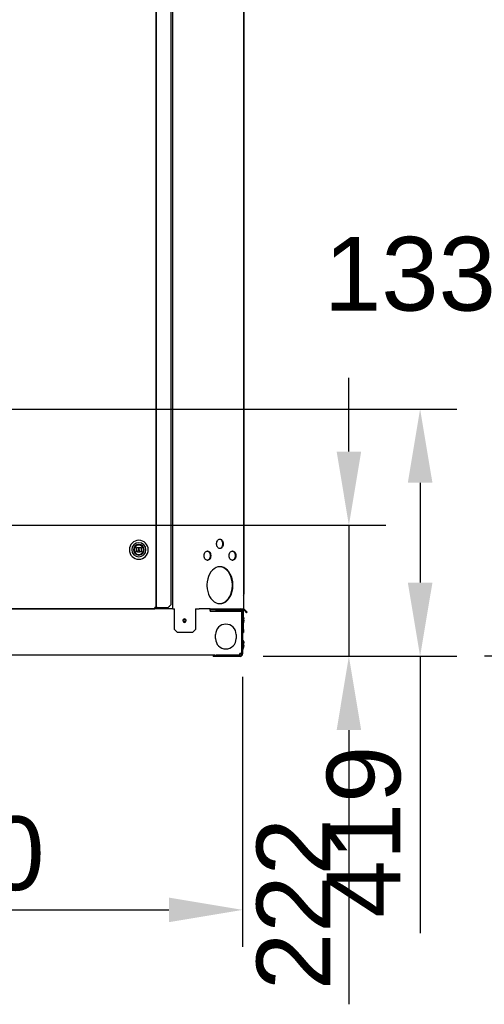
# Model space of a CAD drawing. Extents: x -156717 to 425753, y -51191 to 363295.
# Tile 265 of 502: x 133695 to 134482, y 111462 to 113130. Entities that reach past the tile are written whole.
import ezdxf

# ---------------------------------------------------------------- set-up
doc = ezdxf.new("R2010")
doc.units = 0
doc.header["$LTSCALE"] = 50
doc.layers.get('0').update_dxf_attribs({"linetype": 'CONTINUOUS'})
doc.layers.get('Defpoints').update_dxf_attribs({"linetype": 'CONTINUOUS'})
doc.layers.add('WL570---_TOEVOER', color=3, linetype='CONTINUOUS')
doc.styles.get("Standard").update_dxf_attribs({"font": 'ARIAL.TTF'})
doc.dimstyles.new('ISO-25', dxfattribs={"dimtxt": 2.5, "dimasz": 2.5, "dimexe": 1.25, "dimexo": 0.625, "dimtad": 1, "dimtih": 1, "dimdec": 4, "dimdsep": 46, "dimtxsty": 'Standard', "dimcen": 2.5, "dimadec": 0, "dimazin": 0, "dimtfac": 1, "dimtdec": 4, "dimtmove": 0, "dimatfit": 3, "dimfxl": 0, "dimtvp": 1, "dimtolj": 1, "dimtzin": 0, "dimarcsym": 0})

# ---------------------------------------------------------------- blocks, each defined once
blk = doc.blocks.new('*D155')
at = {"layer": 'Defpoints', "color": 0, "transparency": 16777216}
for p in [(133173, 112459.7), (134072.6, 112048.3), (134072.6, 111622.1)]:
    blk.add_point(p, dxfattribs=at)
at = {"layer": 'WL570---_TOEVOER', "color": 0, "lineweight": -2, "transparency": 16777216}
for p, q in [((133173, 112428.5), (133173, 111559.6)), ((134072.6, 112017.1), (134072.6, 111559.6)), ((133298, 111622.1), (133947.6, 111622.1))]:
    blk.add_line(p, q, dxfattribs=at)
at = {"layer": 'WL570---_TOEVOER', "color": 0, "transparency": 16777216}
for points in [[(133298, 111643), (133298, 111601.3), (133173, 111622.1)], [(133947.6, 111643), (133947.6, 111601.3), (134072.6, 111622.1)]]:
    blk.add_solid(points, dxfattribs=at)
at = {"layer": 'WL570---_TOEVOER', "color": 0, "transparency": 16777216, "insert": (133591.2, 111717.2), "char_height": 125, "attachment_point": 5}
blk.add_mtext('\\A1;900', dxfattribs=at)
blk = doc.blocks.new('*D156')
at = {"layer": 'Defpoints', "color": 0, "transparency": 16777216}
for p in [(133309, 112273.7), (134076, 112051.7), (134252.7, 112051.7)]:
    blk.add_point(p, dxfattribs=at)
at = {"layer": 'WL570---_TOEVOER', "color": 0, "lineweight": -2, "transparency": 16777216}
for p, q in [((134252.7, 112398.7), (134252.7, 112523.7)), ((133340.3, 112273.7), (134315.2, 112273.7)), ((134252.7, 112273.7), (134252.7, 112051.7)), ((134107.3, 112051.7), (134315.2, 112051.7)), ((134252.7, 111926.7), (134252.7, 111462.2))]:
    blk.add_line(p, q, dxfattribs=at)
at = {"layer": 'WL570---_TOEVOER', "color": 0, "transparency": 16777216}
for points in [[(134231.9, 112398.7), (134273.5, 112398.7), (134252.7, 112273.7)], [(134231.9, 111926.7), (134273.5, 111926.7), (134252.7, 112051.7)]]:
    blk.add_solid(points, dxfattribs=at)
at = {"layer": 'WL570---_TOEVOER', "color": 0, "transparency": 16777216, "insert": (134158.7, 111631.9), "char_height": 125, "attachment_point": 5, "rotation": 90}
blk.add_mtext('\\A1;222', dxfattribs=at)
blk = doc.blocks.new('*D157')
at = {"layer": 'Defpoints', "color": 0, "transparency": 16777216}
for p in [(133180.4, 112470.7), (134373.4, 112470.7), (134076, 112051.7)]:
    blk.add_point(p, dxfattribs=at)
at = {"layer": 'WL570---_TOEVOER', "color": 0, "lineweight": -2, "transparency": 16777216}
for p, q in [((133211.6, 112470.7), (134435.9, 112470.7)), ((134373.4, 112345.7), (134373.4, 112176.7)), ((134107.3, 112051.7), (134435.9, 112051.7)), ((134373.4, 112051.7), (134373.4, 111582.7))]:
    blk.add_line(p, q, dxfattribs=at)
at = {"layer": 'WL570---_TOEVOER', "color": 0, "transparency": 16777216}
for points in [[(134352.6, 112345.7), (134394.3, 112345.7), (134373.4, 112470.7)], [(134352.6, 112176.7), (134394.3, 112176.7), (134373.4, 112051.7)]]:
    blk.add_solid(points, dxfattribs=at)
at = {"layer": 'WL570---_TOEVOER', "color": 0, "transparency": 16777216, "insert": (134278.4, 111754.7), "char_height": 125, "attachment_point": 5, "rotation": 90}
blk.add_mtext('\\A1;419', dxfattribs=at)
blk = doc.blocks.new('*D172')
at = {"layer": 'Defpoints', "color": 0, "transparency": 16777216}
for p in [(134545.3, 113381.5), (135940.4, 113381.5), (135156.7, 112051.7)]:
    blk.add_point(p, dxfattribs=at)
at = {"layer": 'WL570---_TOEVOER', "color": 0, "lineweight": -2, "transparency": 16777216}
for p, q in [((135909.1, 113381.5), (134482.8, 113381.5)), ((134545.3, 113256.5), (134545.3, 112794.1)), ((134545.3, 112176.7), (134545.3, 112603.9)), ((135125.5, 112051.7), (134482.8, 112051.7))]:
    blk.add_line(p, q, dxfattribs=at)
at = {"layer": 'WL570---_TOEVOER', "color": 0, "transparency": 16777216}
for points in [[(134524.4, 113256.5), (134566.1, 113256.5), (134545.3, 113381.5)], [(134524.4, 112176.7), (134566.1, 112176.7), (134545.3, 112051.7)]]:
    blk.add_solid(points, dxfattribs=at)
at = {"layer": 'WL570---_TOEVOER', "color": 0, "transparency": 16777216, "insert": (134545.3, 112699), "char_height": 125, "attachment_point": 5}
blk.add_mtext('\\A1;1330 HT', dxfattribs=at)

msp = doc.modelspace()

# ---------------------------------------------------------------- linework, layer by layer
at = {"color": 3, "linetype": 'Continuous'}
for p, q in [((134074.13347, 113371.37925), (134074.13347, 112132.19862)), ((133926.1119, 112134.69898), (133926.1119, 113348.07585)), ((133926.1119, 113348.07585), (133926.1119, 112134.69898)), ((133951.61561, 112139.69971), (133951.61561, 113348.07585)), ((133954.11597, 112132.19862), (133954.11597, 113348.07585)), ((134074.73164, 113102.34003), (134074.63355, 113102.34003)), ((134074.73164, 113102.34003), (134075.13362, 113102.34003)), ((134075.13362, 112962.31962), (134075.13362, 113102.34003)), ((134075.13362, 112962.31962), (134075.13362, 113102.34003)), ((134074.63355, 112962.31962), (134074.73164, 112962.31962)), ((134074.73164, 112962.31962), (134075.13362, 112962.31962)), ((134030.7036, 112248.58416), (134031.7519, 112249.47623)), ((134031.7519, 112249.47623), (134032.91132, 112250.02873)), ((134032.91132, 112250.02873), (134034.12764, 112250.21582)), ((134033.59728, 112250.13424), (134034.10313, 112250.05645)), ((134034.10313, 112250.05645), (134034.28293, 112250.0288)), ((134034.12764, 112250.21582), (134035.34395, 112250.02873)), ((134034.28293, 112250.0288), (134035.44226, 112249.47642)), ((134035.34395, 112250.02873), (134036.50337, 112249.47623)), ((134035.44226, 112249.47642), (134036.49059, 112248.58445)), ((134036.50337, 112249.47623), (134037.55167, 112248.58416)), ((134028.47824, 112242.64747), (134028.67611, 112244.35484)), ((134028.47824, 112241.78184), (134028.47824, 112242.64747)), ((134028.67611, 112240.07447), (134028.47824, 112241.78184)), ((134028.67611, 112244.35484), (134029.12889, 112245.96216)), ((134029.12889, 112238.46715), (134028.67611, 112240.07447)), ((134029.12889, 112245.96216), (134029.81542, 112247.39425)), ((134029.81542, 112237.03506), (134029.12889, 112238.46715)), ((134029.81542, 112247.39425), (134030.7036, 112248.58416)), ((134030.7036, 112235.84515), (134029.81542, 112237.03506)), ((134031.7519, 112234.95308), (134030.7036, 112235.84515)), ((134032.91132, 112234.40058), (134031.7519, 112234.95308)), ((134034.12764, 112234.21349), (134032.91132, 112234.40058)), ((134034.10313, 112234.37286), (134033.59728, 112234.29507)), ((134034.28293, 112234.40051), (134034.10313, 112234.37286)), ((134035.34395, 112234.40058), (134034.12764, 112234.21349)), ((134035.44226, 112234.95289), (134034.28293, 112234.40051)), ((134036.50337, 112234.95308), (134035.34395, 112234.40058)), ((134036.49059, 112235.84486), (134035.44226, 112234.95289)), ((134036.49059, 112248.58445), (134037.37884, 112247.39458)), ((134037.37884, 112237.03473), (134036.49059, 112235.84486)), ((134037.55167, 112235.84515), (134036.50337, 112234.95308)), ((134037.37884, 112247.39458), (134038.06546, 112245.96245)), ((134038.06546, 112238.46686), (134037.37884, 112237.03473)), ((134037.55167, 112248.58416), (134038.43985, 112247.39425)), ((134038.43985, 112237.03506), (134037.55167, 112235.84515)), ((134038.06546, 112245.96245), (134038.5183, 112244.35505)), ((134038.5183, 112240.07425), (134038.06546, 112238.46686)), ((134038.43985, 112247.39425), (134039.12638, 112245.96216)), ((134039.12638, 112238.46715), (134038.43985, 112237.03506)), ((134038.5183, 112244.35505), (134038.71621, 112242.6476)), ((134038.71621, 112241.78171), (134038.5183, 112240.07425)), ((134038.71621, 112242.6476), (134038.71621, 112241.78171)), ((134039.12638, 112245.96216), (134039.57916, 112244.35484)), ((134039.57916, 112240.07447), (134039.12638, 112238.46715)), ((134039.57916, 112244.35484), (134039.77703, 112242.64747)), ((134039.77703, 112241.78184), (134039.57916, 112240.07447)), ((134039.77703, 112242.64747), (134039.77703, 112241.78184)), ((134007.26194, 112222.64456), (134007.45981, 112224.35193)), ((134007.26194, 112221.77892), (134007.26194, 112222.64456)), ((134007.45981, 112220.07155), (134007.26194, 112221.77892)), ((134007.45981, 112224.35193), (134007.9126, 112225.95924)), ((134007.9126, 112218.46424), (134007.45981, 112220.07155)), ((134007.9126, 112225.95924), (134008.59912, 112227.39134)), ((134008.59912, 112217.03214), (134007.9126, 112218.46424)), ((134008.59912, 112227.39134), (134009.4873, 112228.58124)), ((134009.4873, 112215.84223), (134008.59912, 112217.03214)), ((134009.4873, 112228.58124), (134010.53561, 112229.47331)), ((134010.53561, 112214.95016), (134009.4873, 112215.84223)), ((134010.53561, 112229.47331), (134011.69503, 112230.02582)), ((134011.69503, 112230.02582), (134012.91134, 112230.2129)), ((134012.38098, 112230.13133), (134012.88683, 112230.05353)), ((134012.88683, 112230.05353), (134013.06663, 112230.02588)), ((134012.91134, 112230.2129), (134014.12765, 112230.02582)), ((134013.06663, 112230.02588), (134014.22597, 112229.4735)), ((134014.12765, 112230.02582), (134015.28707, 112229.47331)), ((134014.22597, 112229.4735), (134015.27429, 112228.58154)), ((134015.27429, 112215.84194), (134014.22597, 112214.94997)), ((134015.27429, 112228.58154), (134016.16254, 112227.39166)), ((134016.16254, 112217.03181), (134015.27429, 112215.84194)), ((134015.28707, 112229.47331), (134016.33538, 112228.58124)), ((134016.33538, 112215.84223), (134015.28707, 112214.95016)), ((134016.16254, 112227.39166), (134016.84916, 112225.95953)), ((134016.84916, 112218.46394), (134016.16254, 112217.03181)), ((134016.33538, 112228.58124), (134017.22356, 112227.39134)), ((134017.22356, 112217.03214), (134016.33538, 112215.84223)), ((134016.84916, 112225.95953), (134017.30201, 112224.35214)), ((134017.30201, 112220.07134), (134016.84916, 112218.46394)), ((134017.22356, 112227.39134), (134017.91008, 112225.95924)), ((134017.91008, 112218.46424), (134017.22356, 112217.03214)), ((134017.30201, 112224.35214), (134017.49992, 112222.64469)), ((134017.49992, 112221.77879), (134017.30201, 112220.07134)), ((134017.49992, 112222.64469), (134017.49992, 112221.77879)), ((134017.91008, 112225.95924), (134018.36287, 112224.35193)), ((134018.36287, 112220.07155), (134017.91008, 112218.46424)), ((134018.36287, 112224.35193), (134018.56074, 112222.64456)), ((134018.56074, 112221.77892), (134018.36287, 112220.07155)), ((134018.56074, 112222.64456), (134018.56074, 112221.77892)), ((134049.69454, 112222.64456), (134049.89241, 112224.35193)), ((134049.69454, 112221.77892), (134049.69454, 112222.64456)), ((134049.89241, 112220.07155), (134049.69454, 112221.77892)), ((134049.89241, 112224.35193), (134050.34519, 112225.95924)), ((134050.34519, 112218.46424), (134049.89241, 112220.07155)), ((134050.34519, 112225.95924), (134051.03172, 112227.39134)), ((134051.03172, 112217.03214), (134050.34519, 112218.46424)), ((134051.03172, 112227.39134), (134051.91989, 112228.58124)), ((134051.91989, 112215.84223), (134051.03172, 112217.03214)), ((134051.91989, 112228.58124), (134052.9682, 112229.47331)), ((134052.9682, 112214.95016), (134051.91989, 112215.84223)), ((134052.9682, 112229.47331), (134054.12762, 112230.02582)), ((134054.12762, 112230.02582), (134055.34393, 112230.2129)), ((134054.81357, 112230.13133), (134055.31942, 112230.05353)), ((134055.31942, 112230.05353), (134055.49922, 112230.02588)), ((134055.34393, 112230.2129), (134056.56025, 112230.02582)), ((134055.49922, 112230.02588), (134056.65856, 112229.4735)), ((134056.56025, 112230.02582), (134057.71966, 112229.47331)), ((134056.65856, 112229.4735), (134057.70688, 112228.58154)), ((134057.70688, 112215.84194), (134056.65856, 112214.94997)), ((134057.70688, 112228.58154), (134058.59514, 112227.39166)), ((134058.59514, 112217.03181), (134057.70688, 112215.84194)), ((134057.71966, 112229.47331), (134058.76797, 112228.58124)), ((134058.76797, 112215.84223), (134057.71966, 112214.95016)), ((134058.59514, 112227.39166), (134059.28175, 112225.95953)), ((134059.28175, 112218.46394), (134058.59514, 112217.03181)), ((134058.76797, 112228.58124), (134059.65615, 112227.39134)), ((134059.65615, 112217.03214), (134058.76797, 112215.84223)), ((134059.28175, 112225.95953), (134059.7346, 112224.35214)), ((134059.7346, 112220.07134), (134059.28175, 112218.46394)), ((134059.65615, 112227.39134), (134060.34268, 112225.95924)), ((134060.34268, 112218.46424), (134059.65615, 112217.03214)), ((134059.7346, 112224.35214), (134059.93251, 112222.64469)), ((134059.93251, 112221.77879), (134059.7346, 112220.07134)), ((134059.93251, 112222.64469), (134059.93251, 112221.77879)), ((134060.34268, 112225.95924), (134060.79546, 112224.35193)), ((134060.79546, 112220.07155), (134060.34268, 112218.46424)), ((134060.79546, 112224.35193), (134060.99333, 112222.64456)), ((134060.99333, 112221.77892), (134060.79546, 112220.07155)), ((134060.99333, 112222.64456), (134060.99333, 112221.77892)), ((134011.69503, 112214.39766), (134010.53561, 112214.95016)), ((134012.91134, 112214.21057), (134011.69503, 112214.39766)), ((134012.88683, 112214.36994), (134012.38098, 112214.29215)), ((134013.06663, 112214.3976), (134012.88683, 112214.36994)), ((134014.12765, 112214.39766), (134012.91134, 112214.21057)), ((134014.22597, 112214.94997), (134013.06663, 112214.3976)), ((134015.28707, 112214.95016), (134014.12765, 112214.39766)), ((134024.32111, 112200.21358), (134021.41271, 112197.76826)), ((134027.45938, 112202.00237), (134024.32111, 112200.21358)), ((134030.75396, 112203.0927), (134027.45938, 112202.00237)), ((134034.12764, 112203.459), (134030.75396, 112203.0927)), ((134034.11528, 112203.34517), (134033.59725, 112203.40142)), ((134036.44026, 112203.09275), (134034.11528, 112203.34517)), ((134037.50131, 112203.0927), (134034.12764, 112203.459)), ((134039.73471, 112202.00253), (134036.44026, 112203.09275)), ((134040.7959, 112202.00237), (134037.50131, 112203.0927)), ((134042.87294, 112200.21387), (134039.73471, 112202.00253)), ((134043.93417, 112200.21358), (134040.7959, 112202.00237)), ((134045.78135, 112197.76866), (134042.87294, 112200.21387)), ((134046.84256, 112197.76826), (134043.93417, 112200.21358)), ((134054.12762, 112214.39766), (134052.9682, 112214.95016)), ((134055.34393, 112214.21057), (134054.12762, 112214.39766)), ((134055.31942, 112214.36994), (134054.81357, 112214.29215)), ((134055.49922, 112214.3976), (134055.31942, 112214.36994)), ((134056.56025, 112214.39766), (134055.34393, 112214.21057)), ((134056.65856, 112214.94997), (134055.49922, 112214.3976)), ((134057.71966, 112214.95016), (134056.56025, 112214.39766)), ((134013.32804, 112182.76856), (134012.43151, 112178.15456)), ((134014.71209, 112187.13496), (134013.32804, 112182.76856)), ((134016.55123, 112191.1514), (134014.71209, 112187.13496)), ((134018.80236, 112194.72375), (134016.55123, 112191.1514)), ((134021.41271, 112197.76826), (134018.80236, 112194.72375)), ((134048.39177, 112194.7242), (134045.78135, 112197.76866)), ((134049.45292, 112194.72375), (134046.84256, 112197.76826)), ((134050.64299, 112191.15185), (134048.39177, 112194.7242)), ((134051.70405, 112191.1514), (134049.45292, 112194.72375)), ((134052.48222, 112187.13535), (134050.64299, 112191.15185)), ((134053.54319, 112187.13496), (134051.70405, 112191.1514)), ((134053.86634, 112182.76887), (134052.48222, 112187.13535)), ((134054.92724, 112182.76856), (134053.54319, 112187.13496)), ((134054.76291, 112178.15477), (134053.86634, 112182.76887)), ((134055.82376, 112178.15456), (134054.92724, 112182.76856)), ((134012.43151, 112178.15456), (134012.04353, 112173.40111)), ((134012.04353, 112173.40111), (134012.04353, 112171.00779)), ((134012.04353, 112171.00779), (134012.43151, 112166.25434)), ((134012.43151, 112166.25434), (134013.32804, 112161.64034)), ((134053.86634, 112161.64003), (134054.76291, 112166.25412)), ((134055.15092, 112173.40124), (134054.76291, 112178.15477)), ((134054.76291, 112166.25412), (134055.15092, 112171.00766)), ((134054.92724, 112161.64034), (134055.82376, 112166.25434)), ((134055.15092, 112171.00766), (134055.15092, 112173.40124)), ((134056.21174, 112173.40111), (134055.82376, 112178.15456)), ((134055.82376, 112166.25434), (134056.21174, 112171.00779)), ((134056.21174, 112171.00779), (134056.21174, 112173.40111)), ((134013.32804, 112161.64034), (134014.71209, 112157.27394)), ((134014.71209, 112157.27394), (134016.55123, 112153.2575)), ((134016.55123, 112153.2575), (134018.80236, 112149.68515)), ((134018.80236, 112149.68515), (134021.41271, 112146.64064)), ((134045.78135, 112146.64024), (134048.39177, 112149.6847)), ((134046.84256, 112146.64064), (134049.45292, 112149.68515)), ((134048.39177, 112149.6847), (134050.64299, 112153.25705)), ((134049.45292, 112149.68515), (134051.70405, 112153.2575)), ((134050.64299, 112153.25705), (134052.48222, 112157.27355)), ((134051.70405, 112153.2575), (134053.54319, 112157.27394)), ((134052.48222, 112157.27355), (134053.86634, 112161.64003)), ((134053.54319, 112157.27394), (134054.92724, 112161.64034)), ((133329.02486, 112132.19862), (133923.61153, 112132.19862)), ((133923.61153, 112132.19862), (133329.02486, 112132.19862)), ((133924.86171, 112134.69898), (133923.61153, 112134.69898)), ((133923.61153, 112133.4488), (133923.61153, 112134.69898)), ((133923.61153, 112133.69884), (133925.61181, 112133.69884)), ((133923.61153, 112132.19862), (133923.61153, 112133.4488)), ((133954.11597, 112132.19862), (133923.61153, 112132.19862)), ((133925.11175, 112134.69898), (133924.86171, 112134.69898)), ((133926.1119, 112134.69898), (133925.11175, 112134.69898)), ((133925.61181, 112134.69898), (133925.61181, 112132.19862)), ((133927.61211, 112134.69898), (133926.1119, 112134.69898)), ((133927.61211, 112134.69898), (133946.61488, 112134.69898)), ((133946.61488, 112134.69898), (133947.61503, 112135.69913)), ((133947.61503, 112135.69913), (133947.86507, 112135.94916)), ((133947.86507, 112135.94916), (133948.1151, 112136.1992)), ((133948.1151, 112136.1992), (133951.61561, 112139.69971)), ((133954.11597, 112132.19862), (133955.61619, 112132.19862)), ((133955.61619, 112132.19862), (133957.1164, 112132.19862)), ((133957.1164, 112097.19351), (133957.1164, 112132.19862)), ((133992.87898, 112132.19862), (133992.87898, 112097.19351)), ((133992.87898, 112132.19862), (133995.00061, 112132.19862)), ((133995.00061, 112132.19862), (133998.62246, 112132.19862)), ((134017.62524, 112132.19862), (133998.62246, 112132.19862)), ((134017.62524, 112130.6984), (134017.62524, 112132.19862)), ((134017.62524, 112132.19862), (134022.62596, 112132.19862)), ((134021.41271, 112146.64064), (134024.32111, 112144.19532)), ((134022.62596, 112132.19862), (134027.62669, 112132.19862)), ((134024.32111, 112144.19532), (134027.45938, 112142.40653)), ((134027.45938, 112142.40653), (134030.75396, 112141.3162)), ((134027.62669, 112132.19862), (134068.63267, 112132.19862)), ((134030.75396, 112141.3162), (134034.12764, 112140.94989)), ((134033.59725, 112141.00748), (134034.11528, 112141.06372)), ((134034.11528, 112141.06372), (134036.44026, 112141.31615)), ((134034.12764, 112140.94989), (134037.50131, 112141.3162)), ((134036.44026, 112141.31615), (134039.73471, 112142.40637)), ((134037.50131, 112141.3162), (134040.7959, 112142.40653)), ((134039.73471, 112142.40637), (134042.87294, 112144.19503)), ((134040.7959, 112142.40653), (134043.93417, 112144.19532)), ((134042.87294, 112144.19503), (134045.78135, 112146.64024)), ((134043.93417, 112144.19532), (134046.84256, 112146.64064)), ((134068.63267, 112132.19862), (134072.63325, 112132.19862)), ((134072.63325, 112132.19862), (134073.25467, 112132.19862)), ((134074.13347, 112132.19862), (134073.25467, 112132.19862)), ((134074.13347, 112119.12806), (134074.13347, 112132.19862)), ((134074.38351, 112132.44865), (134074.1586, 112132.67356)), ((134076.66938, 112130.16279), (134074.38351, 112132.44865)), ((134017.62524, 112129.19818), (134017.62524, 112130.6984)), ((134017.62524, 112129.19818), (134017.62524, 112127.69796)), ((134067.63253, 112127.69796), (134017.62524, 112127.69796)), ((134069.13274, 112127.69796), (134067.63253, 112127.69796)), ((134070.63296, 112127.69796), (134069.13274, 112127.69796)), ((134072.63325, 112128.19803), (134072.63325, 112055.68746)), ((134076.66938, 112130.16279), (134080.20543, 112126.62674)), ((134074.13347, 112097.19351), (134074.13347, 112112.26436)), ((133957.1164, 112097.19351), (133962.11713, 112092.19279)), ((133987.87825, 112092.19279), (133962.11713, 112092.19279)), ((133987.87825, 112092.19279), (133992.87898, 112097.19351)), ((134026.62655, 112081.69125), (134026.62655, 112088.69228)), ((134061.63165, 112088.69228), (134061.63165, 112081.69125)), ((134074.13347, 112097.19351), (134074.13347, 112092.19279)), ((134022.62596, 112053.68717), (131864.31135, 112053.68717)), ((134025.6264, 112053.68717), (134022.62596, 112053.68717)), ((134027.62669, 112051.68688), (134022.62596, 112051.68688)), ((134068.63267, 112051.68688), (134027.62669, 112051.68688)), ((134067.63253, 112055.32578), (134067.63253, 112056.68761)), ((134069.13274, 112056.68761), (134067.63253, 112056.68761)), ((134067.63253, 112055.18739), (134067.63253, 112055.32578)), ((134067.63253, 112053.68717), (134067.63253, 112055.18739)), ((134070.63296, 112056.68761), (134069.13274, 112056.68761))]:
    msp.add_line(p, q, dxfattribs=at)
at = {"color": 7, "linetype": 'Continuous'}
for p, q in [((134074.63355, 113343.87524), (134074.63355, 112157.20226)), ((133892.85705, 112228.51266), (133892.85705, 112236.01375)), ((133892.85705, 112236.01375), (133896.6076, 112236.01375)), ((133896.6076, 112236.01375), (133894.6073, 112228.51266)), ((133896.6076, 112236.01375), (133900.35814, 112236.01375)), ((133898.60789, 112228.51266), (133896.6076, 112236.01375)), ((133900.35814, 112236.01375), (133900.35814, 112228.51266)), ((133894.6073, 112228.51266), (133892.85705, 112228.51266)), ((133894.6073, 112228.51266), (133898.60789, 112228.51266)), ((133900.35814, 112228.51266), (133898.60789, 112228.51266)), ((134074.13347, 112157.20226), (134074.63355, 112157.20226)), ((133923.61153, 112132.69869), (133925.61181, 112132.69869)), ((133925.11175, 112134.19891), (133925.11175, 112134.69898)), ((133925.11175, 112134.19891), (133925.61181, 112134.19891)), ((133948.1151, 112135.69913), (133947.61503, 112135.69913)), ((133948.1151, 112136.1992), (133948.1151, 112135.69913)), ((134022.62596, 112130.19833), (134022.62596, 112132.19862)), ((134027.62669, 112130.19833), (134027.62669, 112132.19862)), ((134072.63325, 112128.19803), (134072.63325, 112132.19862)), ((134022.62596, 112130.19833), (134017.62524, 112130.19833)), ((134027.62669, 112130.19833), (134022.62596, 112130.19833)), ((134027.42666, 112130.0483), (134027.42666, 112128.39806)), ((134027.42666, 112130.0483), (134027.42666, 112128.39806)), ((134029.42696, 112128.39806), (134027.42666, 112128.39806)), ((134027.62669, 112130.19833), (134068.63267, 112130.19833)), ((134034.83813, 112128.39806), (134029.42696, 112128.39806)), ((134036.82804, 112128.39806), (134034.83813, 112128.39806)), ((134036.82804, 112130.0483), (134036.82804, 112128.39806)), ((134036.82804, 112130.0483), (134036.82804, 112128.39806)), ((134057.63107, 112127.69796), (134057.63107, 112130.19833)), ((134070.63296, 112128.19803), (134070.63296, 112127.69796)), ((134070.63296, 112127.69796), (134070.63296, 112056.68761)), ((134075.60856, 112129.10197), (134074.13347, 112130.57706)), ((134074.63355, 112117.19003), (134074.63355, 112117.19643)), ((134074.63355, 112117.19643), (134074.63355, 112117.19003)), ((134074.63355, 112117.19003), (134074.63355, 112117.19643)), ((134074.63355, 112117.19003), (134074.63355, 112117.08223)), ((134074.63355, 112117.08223), (134074.63355, 112117.19003)), ((134074.63355, 112117.08223), (134074.63355, 112116.75703)), ((134074.63355, 112116.75703), (134074.63355, 112117.08223)), ((134074.63355, 112116.75703), (134074.63355, 112116.27032)), ((134074.63355, 112116.27032), (134074.63355, 112116.75703)), ((134074.63355, 112116.27032), (134074.63355, 112115.69621)), ((134074.63355, 112115.69621), (134074.63355, 112116.27032)), ((134074.63355, 112115.1221), (134074.63355, 112115.69621)), ((134074.63355, 112115.1221), (134074.63355, 112115.69621)), ((134076.66938, 112130.16279), (134075.60856, 112129.10197)), ((134075.60856, 112129.10197), (134079.14461, 112125.56592)), ((134080.20543, 112126.62674), (134079.14461, 112125.56592)), ((134074.63355, 112114.6354), (134074.63355, 112115.1221)), ((134074.63355, 112114.6354), (134074.63355, 112115.1221)), ((134074.63355, 112114.31019), (134074.63355, 112114.6354)), ((134074.63355, 112114.31019), (134074.63355, 112114.6354)), ((134074.63355, 112114.20239), (134074.63355, 112114.31019)), ((134074.63355, 112114.19599), (134074.63355, 112114.31019)), ((134074.63355, 112114.20239), (134074.63355, 112114.19599)), ((134074.63355, 112114.19599), (134074.63355, 112114.20239)), ((134074.63355, 112112.98942), (134074.63355, 112112.99582)), ((134074.63355, 112112.99582), (134074.63355, 112112.98942)), ((134074.63355, 112112.98942), (134074.63355, 112112.99582)), ((134074.63355, 112112.98942), (134074.63355, 112112.8958)), ((134074.63355, 112112.8958), (134074.63355, 112112.98942)), ((134074.63355, 112112.8958), (134074.63355, 112112.8894)), ((134074.63355, 112112.8894), (134074.63355, 112112.8958)), ((134074.63355, 112112.8894), (134074.63355, 112112.8958)), ((134074.63355, 112112.8958), (134074.63355, 112112.8894)), ((134074.63355, 112112.8894), (134074.63355, 112112.8958)), ((134074.63355, 112112.8894), (134074.63355, 112112.78161)), ((134074.63355, 112112.78161), (134074.63355, 112112.8894)), ((134074.63355, 112112.78161), (134074.63355, 112112.4564)), ((134074.63355, 112112.4564), (134074.63355, 112112.78161)), ((134074.63355, 112112.4564), (134074.63355, 112111.96969)), ((134074.63355, 112111.96969), (134074.63355, 112112.4564)), ((134074.63355, 112111.96969), (134074.63355, 112111.39558)), ((134074.63355, 112111.39558), (134074.63355, 112111.96969)), ((134074.63355, 112110.82148), (134074.63355, 112111.39558)), ((134074.63355, 112110.82148), (134074.63355, 112111.39558)), ((134074.63355, 112110.33477), (134074.63355, 112110.82148)), ((134074.63355, 112110.33477), (134074.63355, 112110.82148)), ((134074.63355, 112110.00956), (134074.63355, 112110.33477)), ((134074.63355, 112110.00956), (134074.63355, 112110.33477)), ((134074.63355, 112109.90177), (134074.63355, 112110.00956)), ((134074.63355, 112109.89537), (134074.63355, 112110.00956)), ((134074.63355, 112109.90177), (134074.63355, 112109.89537)), ((134074.63355, 112109.89537), (134074.63355, 112109.90177)), ((134072.63325, 112097.19351), (134074.13347, 112097.19351)), ((134072.63325, 112092.19279), (134074.13347, 112092.19279)), ((134074.63355, 112075.98402), (134074.63355, 112075.99042)), ((134074.63355, 112075.99042), (134074.63355, 112075.98402)), ((134074.63355, 112075.98402), (134074.63355, 112075.99042)), ((134074.63355, 112075.98402), (134074.63355, 112075.89041)), ((134074.63355, 112075.89041), (134074.63355, 112075.98402)), ((134074.63355, 112075.89041), (134074.63355, 112075.88401)), ((134074.63355, 112075.88401), (134074.63355, 112075.89041)), ((134074.63355, 112075.88401), (134074.63355, 112075.89041)), ((134074.63355, 112075.89041), (134074.63355, 112075.88401)), ((134074.63355, 112075.88401), (134074.63355, 112075.89041)), ((134074.63355, 112075.88401), (134074.63355, 112075.77621)), ((134074.63355, 112075.77621), (134074.63355, 112075.88401)), ((134074.63355, 112075.77621), (134074.63355, 112075.45101)), ((134074.63355, 112075.45101), (134074.63355, 112075.77621)), ((134074.63355, 112075.45101), (134074.63355, 112074.9643)), ((134074.63355, 112074.9643), (134074.63355, 112075.45101)), ((134074.63355, 112074.9643), (134074.63355, 112074.39019)), ((134074.63355, 112074.39019), (134074.63355, 112074.9643)), ((134074.63355, 112073.81608), (134074.63355, 112074.39019)), ((134074.63355, 112073.81608), (134074.63355, 112074.39019)), ((134074.63355, 112073.32938), (134074.63355, 112073.81608)), ((134074.63355, 112073.32938), (134074.63355, 112073.81608)), ((134074.63355, 112073.00417), (134074.63355, 112073.32938)), ((134074.63355, 112073.00417), (134074.63355, 112073.32938)), ((134074.63355, 112072.89637), (134074.63355, 112073.00417)), ((134074.63355, 112072.88997), (134074.63355, 112073.00417)), ((134074.63355, 112072.89637), (134074.63355, 112072.88997)), ((134074.63355, 112072.88997), (134074.63355, 112072.89637)), ((134074.63355, 112070.18318), (134074.63355, 112070.18958)), ((134074.63355, 112070.18958), (134074.63355, 112070.18318)), ((134074.63355, 112070.18318), (134074.63355, 112070.18958)), ((134074.63355, 112070.18318), (134074.63355, 112070.07538)), ((134074.63355, 112070.07538), (134074.63355, 112070.18318)), ((134074.63355, 112070.07538), (134074.63355, 112069.75017)), ((134074.63355, 112069.75017), (134074.63355, 112070.07538)), ((134074.63355, 112069.75017), (134074.63355, 112069.26347)), ((134074.63355, 112069.26347), (134074.63355, 112069.75017)), ((134074.63355, 112069.26347), (134074.63355, 112068.68936)), ((134074.63355, 112068.68936), (134074.63355, 112069.26347)), ((134074.63355, 112068.11525), (134074.63355, 112068.68936)), ((134074.63355, 112068.11525), (134074.63355, 112068.68936)), ((134074.63355, 112067.62854), (134074.63355, 112068.11525)), ((134074.63355, 112067.62854), (134074.63355, 112068.11525)), ((134074.63355, 112067.30334), (134074.63355, 112067.62854)), ((134074.63355, 112067.30334), (134074.63355, 112067.62854)), ((134074.63355, 112067.19554), (134074.63355, 112067.30334)), ((134074.63355, 112067.18914), (134074.63355, 112067.30334)), ((134074.63355, 112067.19554), (134074.63355, 112067.18914)), ((134074.63355, 112067.18914), (134074.63355, 112067.19554)), ((134022.62596, 112053.68717), (134022.62596, 112051.68688)), ((134025.6264, 112053.68717), (134027.62669, 112053.68717)), ((134067.63253, 112053.68717), (134027.62669, 112053.68717)), ((134027.62669, 112053.68717), (134027.62669, 112051.68688)), ((134068.63267, 112053.68717), (134067.63253, 112053.68717)), ((134070.63296, 112056.68761), (134070.63296, 112055.68746))]:
    msp.add_line(p, q, dxfattribs=at)
for centre, radius, start, end in [((133896.6076, 112232.2632), 16.00233, 90, 180), ((133896.6076, 112232.2632), 16.00233, 180, 270), ((133896.6076, 112232.2632), 12.00175, 90, 270), ((133896.6076, 112232.2632), 9.00131, 90, 270), ((133896.6076, 112232.2632), 8.00117, 90, 270), ((133896.6076, 112232.2632), 16.00233, 0, 90), ((133896.6076, 112232.2632), 12.00175, 270, 90), ((133896.6076, 112232.2632), 9.00131, 270, 90), ((133896.6076, 112232.2632), 8.00117, 270, 90), ((133896.6076, 112232.2632), 16.00233, 270, 0), ((134071.13304, 112157.20226), 3.50051, 329.16324627, 0), ((134071.68337, 112130.19833), 2.00029, 64.26472551, 75), ((134027.27664, 112130.0483), 0.15002, 0, 90), ((134027.27664, 112130.0483), 0.15002, 0, 90), ((134036.97806, 112130.0483), 0.15002, 90, 180), ((134036.97806, 112130.0483), 0.15002, 90, 180), ((134068.63267, 112128.19803), 2.00029, 0, 90), ((134070.57045, 112117.19643), 4.06309, 0, 59.48976259), ((134070.57045, 112114.19599), 4.06309, 300.51023741, 0), ((134070.57045, 112109.89537), 4.06309, 332.04597449, 0), ((134070.57045, 112112.8958), 4.06309, 0, 12.41215522), ((134070.57045, 112112.99582), 4.06309, 0, 11.89055708), ((134070.57045, 112075.99042), 4.06309, 0, 59.48976259), ((134070.57045, 112075.89041), 4.06309, 0, 59.48976259), ((134070.57045, 112070.18958), 4.06309, 0, 59.48976259), ((134070.57045, 112067.18914), 4.06309, 300.51023741, 0), ((134070.57045, 112072.88997), 4.06309, 340.33487442, 0), ((134068.63267, 112055.68746), 2.00029, 270, 0)]:
    msp.add_arc(centre, radius, start, end, dxfattribs=at)
at = {"color": 3, "linetype": 'Continuous'}
for centre, radius, start, end in [((134068.63267, 112128.19803), 4.00058, 0, 90), ((133974.11889, 112112.1957), 3.00044, 90, 270), ((133974.11889, 112112.1957), 1.75026, 0, 180), ((133974.11889, 112112.1957), 1.75026, 180, 0), ((133974.11889, 112112.1957), 3.00044, 270, 90), ((134044.1291, 112088.69228), 17.50255, 0, 180), ((134044.1291, 112081.69125), 17.50255, 180, 0), ((134068.63267, 112055.68746), 4.00058, 270, 0)]:
    msp.add_arc(centre, radius, start, end, dxfattribs=at)

# ---------------------------------------------------------------- dimensions: what is measured, and where the dimension line sits
at = {"layer": 'WL570---_TOEVOER'}
dim = msp.add_linear_dim(base=(134545.26244, 113381.48072), p1=(135156.72524, 112051.68688), p2=(135940.38646, 113381.48072), angle=90, text='<> HT', dimstyle='ISO-25', override={"dimscale": 50, "dimdec": 0}, dxfattribs=at)
dim.commit()
dim.dimension.update_dxf_attribs({"geometry": '*D172', "text_midpoint": (134545.26244, 112699.02912), "dimtype": 160})
for base, p1, p2, angle, picture, middle in [((134252.71131, 112051.68688), (133309.0181, 112273.71925), (134076.01836, 112051.68688), 270, '*D156', (134252.71131, 111631.92222)), ((134373.43737, 112470.74797), (134076.01836, 112051.68688), (133180.38781, 112470.74797), 90, '*D157', (134373.43737, 111754.7053))]:
    dim = msp.add_linear_dim(base=base, p1=p1, p2=p2, angle=angle, dimstyle='ISO-25', override={"dimscale": 50, "dimdec": 0}, dxfattribs=at)
    dim.commit()
    dim.dimension.update_dxf_attribs({"geometry": picture, "text_midpoint": middle, "dimtype": 160})
dim = msp.add_linear_dim(base=(134072.63325, 111622.14154), p1=(133173.00212, 112459.71174), p2=(134072.63325, 112048.30177), dimstyle='ISO-25', override={"dimscale": 50, "dimdec": 0}, dxfattribs=at)
dim.commit()
dim.dimension.update_dxf_attribs({"geometry": '*D155', "text_midpoint": (133591.24957, 111622.14154), "dimtype": 160})

doc.saveas('drawing.dxf')
